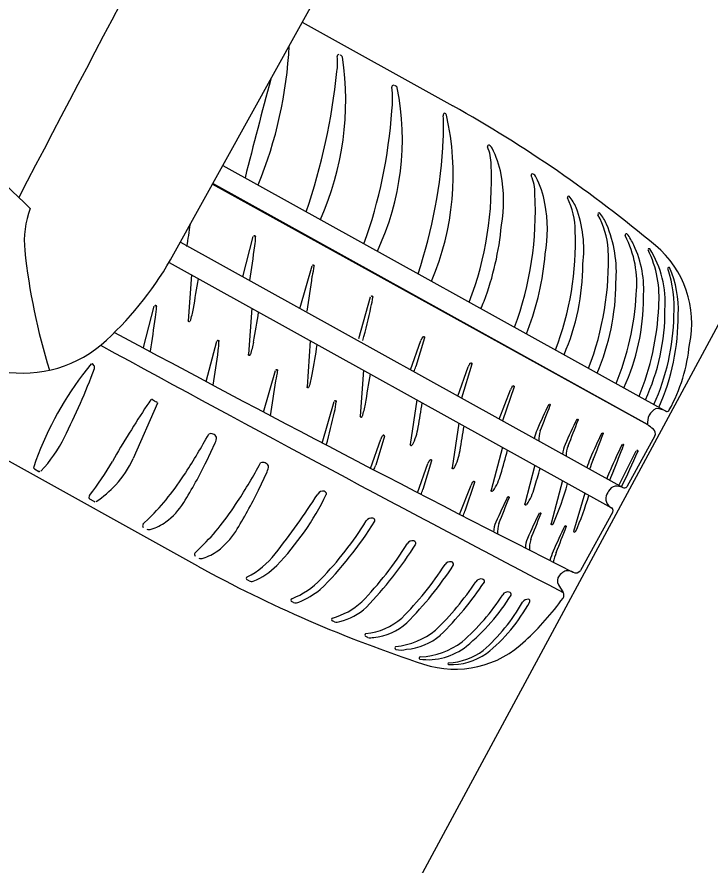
# Model space of a CAD drawing. Extents: x 14104283 to 14129344, y 8637090 to 8673339.
# Drawn here: x 14118349.01 to 14118353.14, y 8668722.2 to 8668727.25 of the extents above; entities that cross this region are included whole.
import ezdxf

# ---------------------------------------------------------------- set-up
doc = ezdxf.new("R2010")
doc.units = 0
doc.layers.add('Cell', color=7, linetype='Continuous')
doc.layers.add('Terrain', color=7, linetype='Continuous')

msp = doc.modelspace()

# ---------------------------------------------------------------- linework, layer by layer
at = {"layer": 'Cell'}
for p, q in [((14118350.7117, 8668727.2168), (14118351.6081, 8668726.7198)), ((14118350.9403, 8668727.0218), (14118350.9403, 8668727.0218)), ((14118350.9508, 8668727.0082), (14118350.9508, 8668727.0082)), ((14118351.2663, 8668726.8392), (14118351.2663, 8668726.8392)), ((14118351.2776, 8668726.827), (14118351.2776, 8668726.827)), ((14118351.5595, 8668726.6767), (14118351.5595, 8668726.6767)), ((14118351.5517, 8668726.6609), (14118351.5517, 8668726.6609)), ((14118351.5708, 8668726.6645), (14118351.5708, 8668726.6645)), ((14118350.2395, 8668726.3651), (14118352.88, 8668724.9011)), ((14118350.3713, 8668726.2921), (14118350.3713, 8668726.2921)), ((14118352.3427, 8668726.114), (14118352.3427, 8668726.114)), ((14118352.5245, 8668726.0146), (14118352.5245, 8668726.0146)), ((14118350.3579, 8668725.7028), (14118350.4205, 8668725.9425)), ((14118349.9846, 8668725.9048), (14118349.985, 8668725.9061)), ((14118349.9862, 8668725.9084), (14118352.6201, 8668724.448)), ((14118352.6864, 8668725.89), (14118352.6864, 8668725.89)), ((14118349.9187, 8668725.7883), (14118352.5536, 8668724.3274)), ((14118350.699, 8668725.5203), (14118350.77, 8668725.7681)), ((14118350.052, 8668725.7144), (14118350.0323, 8668725.4405)), ((14118350.0895, 8668723.9809), (14118347.0682, 8668725.656)), ((14118351.0481, 8668725.3358), (14118351.1191, 8668725.5836)), ((14118349.767, 8668725.2818), (14118349.831, 8668725.5281)), ((14118350.4109, 8668725.5154), (14118350.3913, 8668725.2415)), ((14118350.1403, 8668725.0798), (14118350.2028, 8668725.3196)), ((14118350.7598, 8668725.3219), (14118350.7402, 8668725.048)), ((14118351.3563, 8668725.1487), (14118351.4185, 8668725.3234)), ((14118351.44, 8668725.3399), (14118351.3881, 8668725.1684)), ((14118352.2709, 8668725.2388), (14118352.2709, 8668725.2388)), ((14118351.6379, 8668724.9922), (14118351.7001, 8668725.1668)), ((14118350.4813, 8668724.8973), (14118350.5523, 8668725.1452)), ((14118351.0761, 8668725.1465), (14118351.0565, 8668724.8727)), ((14118352.468, 8668725.1296), (14118352.468, 8668725.1296)), ((14118351.8836, 8668724.8557), (14118351.9521, 8668725.0301)), ((14118352.6268, 8668725.0415), (14118352.6268, 8668725.0415)), ((14118349.8207, 8668724.9718), (14118349.8389, 8668724.9604)), ((14118349.8391, 8668724.9603), (14118349.8477, 8668724.9554)), ((14118350.8305, 8668724.7128), (14118350.9014, 8668724.9607)), ((14118351.3943, 8668724.9701), (14118351.355, 8668724.7044)), ((14118352.7551, 8668724.9704), (14118352.7551, 8668724.9704)), ((14118349.8496, 8668724.9502), (14118349.7046, 8668724.6205)), ((14118352.8358, 8668724.9257), (14118352.8358, 8668724.9257)), ((14118352.88, 8668724.9011), (14118352.88, 8668724.9011)), ((14118351.6433, 8668724.8321), (14118351.604, 8668724.5663)), ((14118352.7675, 8668724.8228), (14118352.7675, 8668724.8228)), ((14118350.1549, 8668724.7661), (14118350.1549, 8668724.7661)), ((14118351.201, 8668724.7535), (14118351.1491, 8668724.5819)), ((14118352.8123, 8668724.7562), (14118352.644, 8668724.4527)), ((14118350.1411, 8668724.6042), (14118350.1936, 8668724.7135)), ((14118350.2017, 8668724.7483), (14118350.2017, 8668724.7483)), ((14118351.1173, 8668724.5623), (14118351.1795, 8668724.7369)), ((14118351.9036, 8668724.6878), (14118351.8364, 8668724.432)), ((14118352.5979, 8668724.4603), (14118352.7006, 8668724.6676)), ((14118351.4817, 8668724.6079), (14118351.4298, 8668724.4363)), ((14118352.2617, 8668724.6468), (14118352.2617, 8668724.6468)), ((14118349.1167, 8668724.5589), (14118349.1438, 8668724.5444)), ((14118350.4642, 8668724.5945), (14118350.4642, 8668724.5945)), ((14118350.5111, 8668724.5768), (14118350.5111, 8668724.5768)), ((14118351.398, 8668724.4167), (14118351.4602, 8668724.5913)), ((14118352.0969, 8668724.5806), (14118352.0366, 8668724.3513)), ((14118352.4058, 8668724.5668), (14118352.4058, 8668724.5668)), ((14118350.4505, 8668724.4327), (14118350.503, 8668724.542)), ((14118352.5253, 8668724.5006), (14118352.5253, 8668724.5006)), ((14118351.6483, 8668724.2879), (14118351.7168, 8668724.4623)), ((14118351.7383, 8668724.4789), (14118351.6801, 8668724.3075)), ((14118352.2611, 8668724.4896), (14118352.1938, 8668724.2338)), ((14118352.2923, 8668724.4723), (14118352.2923, 8668724.4723)), ((14118352.5744, 8668724.4556), (14118352.5744, 8668724.4556)), ((14118352.3945, 8668724.4156), (14118352.328, 8668724.1876)), ((14118349.4729, 8668724.3657), (14118349.4478, 8668724.3792)), ((14118352.5226, 8668724.3623), (14118352.5226, 8668724.3623)), ((14118352.562, 8668724.3048), (14118352.3681, 8668723.955)), ((14118349.8004, 8668724.2663), (14118349.7636, 8668724.2303)), ((14118351.8517, 8668724.1838), (14118351.8517, 8668724.1838)), ((14118350.1097, 8668724.0947), (14118350.0729, 8668724.0588)), ((14118352.0404, 8668724.088), (14118352.0404, 8668724.088)), ((14118352.1858, 8668724.0145), (14118352.1858, 8668724.0145)), ((14118350.395, 8668723.8929), (14118350.3829, 8668723.8989)), ((14118352.2377, 8668723.8704), (14118352.266, 8668723.8233)), ((14118350.6607, 8668723.7638), (14118350.6486, 8668723.7698)), ((14118350.9032, 8668723.6487), (14118350.8911, 8668723.6546)), ((14118351.1026, 8668723.556), (14118351.0905, 8668723.562)), ((14118351.2696, 8668723.4853), (14118351.2696, 8668723.4853))]:
    msp.add_line(p, q, dxfattribs=at)
for points in [[(14118349.9474, 8668725.8384), (14118351.1439, 8668727.9963), (14118354.9961, 8668734.9442)], [(14118350.178, 8668726.2542), (14118352.7675, 8668724.8228), (14118350.1797, 8668726.2573)], [(14118352.7813, 8668725.8685), (14118352.7813, 8668725.8685), (14118352.7813, 8668725.8685)], [(14118352.8991, 8668725.7569), (14118352.8991, 8668725.7569), (14118352.8991, 8668725.7569)], [(14118349.4548, 8668725.1836), (14118349.4024, 8668725.1184), (14118349.4024, 8668725.1184)], [(14118351.7216, 8668725.1834), (14118351.6604, 8668724.9801), (14118351.6604, 8668724.9801)], [(14118351.9736, 8668725.0467), (14118351.9038, 8668724.8452), (14118351.9038, 8668724.8452)], [(14118352.5364, 8668724.4274), (14118352.5314, 8668724.4184), (14118352.5264, 8668724.4094)], [(14118351.411, 8668723.4273), (14118351.411, 8668723.4273), (14118351.411, 8668723.4273)], [(14118351.5828, 8668723.3952), (14118351.5828, 8668723.3952), (14118351.5828, 8668723.3952)]]:
    msp.add_lwpolyline(points, dxfattribs=at)
for centre, radius, start, end in [((14118599.5042, 8668595.2392), 282.6387, 150.996762, 152.402271), ((14118352.7814, 8668730.0536), 5.4007, 210.098, 226.9131), ((14118348.1083, 8668727.2057), 2.5294, 337.7663, 357.0931), ((14118350.9299, 8668727.0143), 0.00986, 85.6149, 187.5211), ((14118350.9282, 8668726.9922), 0.032, 67.7581, 85.6149), ((14118350.9273, 8668727.0009), 0.0246, 17.2704, 58.2504), ((14118349.2586, 8668726.7469), 1.7122, 335.7417, 8.7777), ((14118350.6173, 8668726.973), 0.3054, 350.7265, 7.5211), ((14118347.1184, 8668727.3195), 3.8209, 341.2268, 354.0554), ((14118438.6986, 8668703.6064), 91.194, 165.215253, 165.595728), ((14118349.7485, 8668726.5203), 1.5596, 334.7582, 11.3417), ((14118350.7226, 8668726.7614), 0.5273, 352.2078, 7.5582), ((14118351.2551, 8668726.8321), 0.00986, 80.0591, 187.5582), ((14118351.2469, 8668726.7855), 0.0571, 70.1329, 80.0591), ((14118351.2617, 8668726.8236), 0.0163, 11.966, 73.3847), ((14118347.7387, 8668719.8094), 7.9199, 50.1321, 60.75332), ((14118348.3296, 8668726.8875), 2.9221, 340.2347, 356.1226), ((14118351.5679, 8668726.6628), 0.0163, 121.0434, 186.6259), ((14118351.5548, 8668726.6611), 0.0163, 11.966, 73.3847), ((14118350.0114, 8668726.3083), 1.5995, 336.7472, 12.8668), ((14118350.2461, 8668726.5931), 1.3074, 356.7953, 2.9707), ((14118348.5938, 8668726.6617), 2.9611, 341.4756, 357.2585), ((14118351.8217, 8668726.4789), 0.00765, 61.5292, 203.4782), ((14118351.5789, 8668726.3735), 0.2571, 359.1021, 23.4782), ((14118351.806, 8668726.45), 0.0405, 27.0647, 61.5292), ((14118351.3215, 8668726.2025), 0.5846, 10.7691, 27.0647), ((14118349.8319, 8668726.2677), 2.0066, 339.0993, 2.9075), ((14118352.0828, 8668726.3067), 0.00765, 61.5292, 203.4782), ((14118351.0675, 8668726.1542), 0.8432, 350.0615, 10.7691), ((14118351.84, 8668726.2012), 0.2571, 359.1021, 23.4782), ((14118352.0671, 8668726.2778), 0.0405, 27.0647, 61.5292), ((14118351.5826, 8668726.0302), 0.5846, 10.7691, 27.0647), ((14118350.1061, 8668726.0922), 1.9937, 339.7463, 3.0175), ((14118352.2982, 8668726.1743), 0.00765, 61.5292, 203.4782), ((14118351.8852, 8668725.9722), 0.4522, 0.4446, 26.1186), ((14118352.0875, 8668726.0046), 0.2777, 23.2203, 39.4626), ((14118351.3286, 8668725.9819), 0.8432, 350.0615, 10.7691), ((14118351.6889, 8668725.8651), 0.6995, 352.7816, 20.8456), ((14118349.6013, 8668725.916), 0.5446, 159.1996, 186.0515), ((14118352.48, 8668726.0749), 0.00765, 61.5292, 203.4782), ((14118352.022, 8668725.8251), 0.514, 4.6125, 28.6869), ((14118352.2693, 8668725.9051), 0.2777, 23.2203, 39.4626), ((14118340.8821, 8668727.3422), 9.2591, 350.92971, 351.76243), ((14118351.8336, 8668725.7262), 0.7486, 355.5351, 22.6596), ((14118350.1674, 8668726.1676), 1.7379, 339.4381, 354.7502), ((14118350.5552, 8668725.9073), 1.7834, 338.9641, 2.1966), ((14118350.4269, 8668725.941), 0.00664, 359.826, 166.3288), ((14118350.1369, 8668725.9346), 0.2967, 350.5556, 1.2204), ((14118352.6419, 8668725.9503), 0.00765, 61.5292, 203.4782), ((14118352.0801, 8668725.6617), 0.624, 354.1059, 27.2311), ((14118352.4312, 8668725.7805), 0.2777, 23.2203, 39.4626), ((14118341.2563, 8668727.1437), 9.2591, 350.90832, 352.19266), ((14118350.7523, 8668725.7981), 1.7834, 338.9641, 2.1966), ((14118352.1299, 8668725.6267), 0.6156, 355.3905, 25.3169), ((14118352.7765, 8668725.8654), 0.00572, 32.9757, 199.1589), ((14118352.1901, 8668725.5793), 0.6468, 355.0525, 26.0682), ((14118352.2817, 8668725.5511), 0.5919, 355.6402, 32.422), ((14118352.4307, 8668725.4274), 0.6003, 347.7358, 50.1321), ((14118352.7496, 8668726.2498), 3.7105, 186.0515, 197.2956), ((14118348.1317, 8668726.8451), 2.0762, 312.9336, 330.9942), ((14118350.4285, 8668725.9954), 1.7379, 339.4381, 354.7502), ((14118350.7764, 8668725.7666), 0.00664, 359.826, 166.3288), ((14118350.42, 8668725.8026), 0.3649, 344.7086, 354.3249), ((14118350.9993, 8668725.7841), 1.3836, 336.7894, 359.7132), ((14118352.8943, 8668725.7538), 0.00572, 32.9757, 199.1589), ((14118352.1565, 8668725.5149), 0.7698, 356.6423, 17.9335), ((14118352.3297, 8668725.5071), 0.6219, 357.1989, 23.6927), ((14118340.9443, 8668727.1155), 9.2591, 350.03275, 351.15325), ((14118341.5986, 8668726.9642), 9.2591, 350.88887, 352.19266), ((14118351.1963, 8668725.6749), 1.3836, 336.7894, 359.7132), ((14118351.1256, 8668725.582), 0.00664, 359.826, 166.3288), ((14118350.7691, 8668725.6181), 0.3649, 344.7086, 354.3249), ((14118349.3172, 8668726.5719), 2.6772, 336.7049, 337.7277), ((14118351.0923, 8668725.6838), 1.6108, 337.4966, 356.9347), ((14118351.4849, 8668725.5708), 1.2586, 335.1292, 0.2923), ((14118349.8374, 8668725.5266), 0.00664, 359.826, 166.3288), ((14118349.4275, 8668725.5342), 0.4166, 349.9478, 358.9469), ((14118349.4934, 8668725.6131), 0.579, 342.3994, 350.0328), ((14118347.5693, 8668726.278), 3.6314, 344.7452, 347.9811), ((14118351.2599, 8668725.5908), 1.576, 337.6404, 357.5515), ((14118351.6133, 8668725.4997), 1.2586, 335.1292, 0.2923), ((14118340.6644, 8668726.7193), 9.2591, 350.92971, 352.19266), ((14118341.3032, 8668726.9165), 9.2591, 350.03275, 351.15325), ((14118351.5742, 8668725.4974), 1.351, 335.7353, 358.8301), ((14118351.6049, 8668725.47), 1.3459, 336.1419, 0.2822), ((14118350.039, 8668725.44), 0.00664, 175.8966, 342.3994), ((14118404.771, 8668827.6044), 116.1721, 241.64357, 243.16267), ((14118349.5783, 8668726.3997), 2.6772, 337.2218, 337.7277), ((14118349.0476, 8668725.8607), 0.7316, 260.2503, 312.9336), ((14118350.2093, 8668725.318), 0.00664, 359.826, 166.3288), ((14118349.9193, 8668725.3117), 0.2967, 350.5556, 1.2204), ((14118349.8524, 8668725.4141), 0.579, 342.3994, 350.0328), ((14118351.9483, 8668725.0862), 0.5805, 153.6072, 155.8849), ((14118351.434, 8668725.3417), 0.00625, 343.8781, 155.6725), ((14118435.4739, 8668882.9242), 179.5456, 241.394289, 242.390961), ((14118341.0386, 8668726.5208), 9.2591, 350.90832, 352.19266), ((14118341.6521, 8668726.723), 9.2591, 350.03275, 351.15325), ((14118352.0179, 8668725.3934), 1.0038, 331.2001, 354.6547), ((14118350.3979, 8668725.241), 0.00664, 175.8966, 342.3994), ((14118345.4907, 8668726.6538), 4.2561, 333.3888, 339.4005), ((14118349.4585, 8668725.1807), 0.00467, 60.9712, 142.2906), ((14118349.4497, 8668725.1624), 0.025, 29.7647, 63.6702), ((14118349.4576, 8668725.1628), 0.0182, 339.4005, 41.157), ((14118351.1889, 8668725.2273), 0.2078, 334.6051, 343.5252), ((14118352.23, 8668724.9296), 0.5805, 153.6072, 155.8849), ((14118351.7156, 8668725.1851), 0.00625, 343.8781, 155.6725), ((14118351.01, 8668723.917), 2.0069, 143.2254, 160.9533), ((14118350.5588, 8668725.1436), 0.00664, 359.826, 166.3288), ((14118350.2023, 8668725.1797), 0.3649, 344.7086, 354.3249), ((14118350.2013, 8668725.2206), 0.579, 342.3994, 350.0328), ((14118341.9684, 8668726.5476), 9.2591, 350.03275, 351.15325), ((14118341.381, 8668726.3412), 9.2591, 350.88887, 352.19266), ((14118351.9676, 8668725.0484), 0.00625, 343.8781, 155.6725), ((14118350.7468, 8668725.0475), 0.00664, 175.8966, 342.3994), ((14118352.4819, 8668724.7929), 0.5805, 153.6072, 155.8849), ((14118351.5219, 8668723.7826), 2.0837, 145.2557, 146.3809), ((14118349.816, 8668724.9659), 0.00755, 51.5517, 145.2557), ((14118349.8455, 8668724.9516), 0.00438, 340.9865, 60.1806), ((14118350.9079, 8668724.9591), 0.00664, 359.826, 166.3288), ((14118350.5514, 8668724.9951), 0.3649, 344.7086, 354.3249), ((14118342.2776, 8668726.3762), 9.2591, 350.24191, 351.15325), ((14118354.8102, 8668721.5964), 6.0324, 146.38093, 150.09103), ((14118350.5176, 8668725.0452), 0.579, 342.3994, 350.0328), ((14118354.6319, 8668723.7191), 2.7402, 153.4689, 156.9373), ((14118340.3305, 8668729.4682), 12.6938, 338.35243, 339.09464), ((14118352.1844, 8668724.9407), 0.00474, 335.8597, 150.1726), ((14118352.8619, 8668724.8335), 0.0949, 117.2552, 186.4832), ((14118352.8152, 8668724.7842), 0.1337, 61.012, 88.6282), ((14118352.8825, 8668724.9181), 0.0171, 261.6154, 331.0837), ((14118347.3517, 8668725.6551), 3.6314, 344.7452, 347.9811), ((14118351.0631, 8668724.8722), 0.00664, 175.8966, 342.3994), ((14118354.7981, 8668723.6303), 2.7402, 153.4689, 156.9373), ((14118352.3506, 8668724.8519), 0.00474, 335.8597, 150.1726), ((14118351.0383, 8668724.8696), 0.3698, 333.0398, 350.2429), ((14118342.5266, 8668726.2382), 9.2591, 350.24191, 351.15325), ((14118340.4968, 8668729.3794), 12.6938, 338.35243, 339.09464), ((14118352.1909, 8668724.0423), 0.9704, 50.9, 53.5435), ((14118346.777, 8668726.6299), 3.8579, 327.1447, 331.1108), ((14118350.1695, 8668724.7339), 0.0353, 24.0977, 114.4178), ((14118351.7094, 8668724.4997), 0.5805, 153.6072, 155.8849), ((14118351.195, 8668724.7552), 0.00625, 343.8781, 155.6725), ((14118352.4574, 8668724.6467), 0.3761, 157.1838, 165.5952), ((14118352.3041, 8668724.7315), 0.1833, 162.8483, 182.1106), ((14118354.9473, 8668723.548), 2.7402, 153.4689, 156.9373), ((14118340.6459, 8668729.2972), 12.6938, 338.35243, 339.09464), ((14118352.4998, 8668724.7697), 0.00474, 335.8597, 150.1726), ((14118352.7824, 8668724.7697), 0.0328, 335.7437, 51.2742), ((14118348.5224, 8668725.1349), 0.8652, 317.0813, 333.3888), ((14118350.0803, 8668724.7582), 0.1218, 338.4713, 355.3385), ((14118351.3616, 8668724.7039), 0.00664, 175.8966, 342.3994), ((14118352.4817, 8668724.6184), 0.2218, 157.3778, 172.6475), ((14118355.0684, 8668723.4809), 2.7402, 153.4689, 156.9373), ((14118340.7671, 8668729.23), 12.6938, 338.35243, 339.09464), ((14118352.6209, 8668724.7025), 0.00474, 335.8597, 150.1726), ((14118351.2873, 8668724.7315), 0.3698, 333.0398, 350.2429), ((14118342.9977, 8668727.0914), 9.2591, 343.93162, 344.84296), ((14118352.445, 8668724.6362), 0.1615, 157.973, 180.5241), ((14118280.6221, 8668757.688), 79.2933, 335.218636, 335.386463), ((14118352.7057, 8668724.6652), 0.00559, 332.3637, 155.1878), ((14118348.0243, 8668725.4998), 1.7961, 322.3037, 330.091), ((14118349.198, 8668724.8432), 0.5535, 316.7884, 336.2634), ((14118347.8416, 8668725.7095), 2.5513, 328.038, 334.329), ((14118351.99, 8668724.3541), 0.5805, 153.6072, 155.8849), ((14118351.4757, 8668724.6096), 0.00625, 343.8781, 155.6725), ((14118356.1364, 8668723.2159), 3.9676, 159.2527, 160.0942), ((14118352.9169, 8668724.4078), 0.5157, 156.371, 163.1651), ((14118349.1224, 8668724.5676), 0.0104, 155.6886, 236.7282), ((14118347.0864, 8668726.4584), 3.8579, 327.1447, 331.1108), ((14118350.4788, 8668724.5624), 0.0353, 24.0977, 114.4178), ((14118350.3896, 8668724.5867), 0.1218, 338.4713, 355.3385), ((14118350.9499, 8668724.6408), 0.2078, 334.6051, 343.5252), ((14118351.6106, 8668724.5659), 0.00664, 175.8966, 342.3994), ((14118343.198, 8668727.0107), 9.2591, 343.93162, 344.6741), ((14118353.4145, 8668724.1688), 0.9491, 156.038, 159.5408), ((14118354.0752, 8668723.8835), 1.6491, 156.265, 158.3766), ((14118349.1491, 8668724.5522), 0.00943, 235.9277, 317.0813), ((14118348.4833, 8668725.5279), 1.8268, 321.5669, 327.1447), ((14118351.5397, 8668724.631), 0.3698, 326.7295, 343.9326), ((14118349.1072, 8668724.9286), 0.6781, 303.8147, 316.7884), ((14118352.2466, 8668724.2251), 0.5805, 153.6072, 155.8849), ((14118351.7323, 8668724.4806), 0.00625, 343.8781, 155.6725), ((14118351.74, 8668724.5503), 0.3698, 326.7295, 343.9326), ((14118350.1008, 8668725.1118), 2.2829, 337.2756, 343.7321), ((14118352.5852, 8668724.4014), 0.0553, 101.2596, 151.8507), ((14118352.5853, 8668724.3799), 0.0765, 62.7039, 98.2612), ((14118352.6292, 8668724.465), 0.0192, 242.7039, 320.2957), ((14118349.4571, 8668724.3915), 0.0154, 139.0835, 232.9585), ((14118348.151, 8668725.538), 2.5513, 328.038, 334.329), ((14118346.8981, 8668726.9252), 4.6461, 321.8295, 327.2184), ((14118349.3662, 8668725.131), 1.6553, 316.1775, 334.0975), ((14118350.8355, 8668724.3895), 0.0372, 77.9393, 147.2184), ((14118350.8401, 8668724.4108), 0.0155, 349.0484, 77.9393), ((14118351.2305, 8668724.4952), 0.2078, 334.6051, 343.5252), ((14118351.8429, 8668724.4308), 0.00664, 169.5863, 336.0892), ((14118350.5559, 8668724.9702), 1.9481, 336.2033, 343.037), ((14118352.5744, 8668724.3819), 0.0553, 150.1377, 200.7288), ((14118349.4793, 8668724.3775), 0.0133, 241.5482, 293.0917), ((14118348.8621, 8668725.2273), 1.3432, 314.3128, 321.5669), ((14118349.6553, 8668724.5778), 0.4136, 306.1519, 328.038), ((14118348.7926, 8668725.3564), 1.8268, 321.5669, 327.1447), ((14118354.3863, 8668723.1683), 2.7402, 153.4689, 156.9373), ((14118340.0849, 8668728.9175), 12.6938, 338.35243, 339.09464), ((14118351.9388, 8668724.3899), 0.00474, 335.8597, 150.1726), ((14118352.0431, 8668724.3501), 0.00664, 169.5863, 336.0892), ((14118352.5927, 8668724.3931), 0.0765, 203.7271, 239.2844), ((14118351.4808, 8668724.3665), 0.2078, 334.6051, 343.5252), ((14118354.575, 8668723.0725), 2.7402, 153.4689, 156.9373), ((14118352.1275, 8668724.2942), 0.00474, 335.8597, 150.1726), ((14118352.5438, 8668724.3108), 0.0192, 341.6927, 59.2844), ((14118349.2273, 8668725.4461), 2.2605, 314.7702, 327.9855), ((14118349.3495, 8668725.3326), 2.0525, 315.8627, 328.1533), ((14118351.1243, 8668724.2294), 0.0372, 77.9393, 147.2184), ((14118351.1288, 8668724.2507), 0.0155, 349.0484, 77.9393), ((14118340.2737, 8668728.8217), 12.6938, 338.35243, 339.09464), ((14118349.7775, 8668724.2221), 0.0161, 149.5549, 221.3517), ((14118349.8004, 8668724.2367), 0.0388, 249.0178, 287.6536), ((14118349.7201, 8668724.4891), 0.3036, 287.6536, 306.1519), ((14118349.1714, 8668725.0558), 1.3432, 314.3128, 321.5669), ((14118351.9665, 8668724.1878), 0.1149, 151.9651, 181.9819), ((14118352.0585, 8668724.1807), 0.1833, 162.8483, 182.8365), ((14118352.2004, 8668724.2326), 0.00664, 169.5863, 336.0892), ((14118354.7272, 8668722.9957), 2.7402, 153.4689, 156.9373), ((14118340.4259, 8668728.7449), 12.6938, 338.35243, 339.09464), ((14118352.2797, 8668724.2174), 0.00474, 335.8597, 150.1726), ((14118349.9646, 8668724.4063), 0.4136, 306.1519, 328.038), ((14118352.1552, 8668724.092), 0.1149, 151.9651, 181.9819), ((14118352.3337, 8668724.1874), 0.00566, 177.8371, 325.9589), ((14118349.5935, 8668725.1973), 2.0525, 315.8627, 328.1533), ((14118349.4713, 8668725.3108), 2.2605, 315.8628, 327.9855), ((14118351.3683, 8668724.0941), 0.0372, 77.9393, 147.2184), ((14118351.3729, 8668724.1154), 0.0155, 349.0484, 77.9393), ((14118352.2473, 8668724.085), 0.1833, 162.8483, 182.8365), ((14118350.0869, 8668724.0506), 0.0161, 149.5549, 221.3517), ((14118350.0295, 8668724.3176), 0.3036, 287.6536, 306.1519), ((14118350.1547, 8668724.3653), 0.5038, 296.9737, 321.8295), ((14118355.9164, 8668722.6636), 3.9676, 159.2527, 160.0942), ((14118353.0064, 8668723.7838), 0.8301, 160.4032, 164.5951), ((14118350.1098, 8668724.0652), 0.0388, 249.0178, 287.6536), ((14118351.5932, 8668723.9694), 0.0372, 77.9393, 147.2184), ((14118351.5978, 8668723.9907), 0.0155, 349.0484, 77.9393), ((14118353.9007, 8668730.9235), 7.9199, 241.23503, 251.85625), ((14118350.2832, 8668724.2509), 0.3844, 290.9216, 316.1775), ((14118349.8317, 8668725.1253), 2.0697, 315.3915, 326.7195), ((14118349.7097, 8668725.2396), 2.2781, 315.5062, 326.6659), ((14118352.3325, 8668723.8465), 0.1189, 122.1959, 139.3417), ((14118352.2918, 8668723.9111), 0.0426, 85.7097, 122.1959), ((14118352.2896, 8668723.8819), 0.0719, 61.3474, 85.7097), ((14118352.3408, 8668723.9733), 0.0328, 239.4146, 326.2447), ((14118350.3877, 8668723.9075), 0.00986, 116.9737, 243.7953), ((14118350.4089, 8668723.9221), 0.0323, 244.4987, 290.9216), ((14118350.4823, 8668724.2243), 0.4679, 290.8644, 316.662), ((14118351.7767, 8668723.8677), 0.0372, 77.9393, 147.2184), ((14118351.7813, 8668723.8889), 0.0155, 349.0484, 77.9393), ((14118352.2771, 8668723.8941), 0.0459, 139.3417, 210.9964), ((14118350.4388, 8668724.3349), 0.6233, 294.0165, 307.6259), ((14118350.2839, 8668724.861), 1.7559, 314.0419, 326.3415), ((14118350.1668, 8668724.9722), 1.9584, 314.2788, 326.3155), ((14118350.8373, 8668724.4902), 1.2662, 310.7393, 327.5326), ((14118350.8683, 8668724.4915), 1.2847, 309.7702, 327.8963), ((14118351.9368, 8668723.7904), 0.0372, 77.9393, 147.2184), ((14118351.9414, 8668723.8116), 0.0155, 349.0484, 77.9393), ((14118350.9333, 8668724.7454), 1.6383, 312.5134, 324.3736), ((14118352.2407, 8668723.8081), 0.0296, 325.0084, 30.9964), ((14118350.6534, 8668723.7784), 0.00986, 116.9737, 243.7953), ((14118350.6731, 8668723.8237), 0.0612, 258.2626, 288.3771), ((14118350.7791, 8668724.0851), 0.428, 285.2186, 312.1953), ((14118351.0668, 8668724.3072), 1.0991, 311.1236, 330.5359), ((14118351.1863, 8668724.2427), 0.9998, 308.4747, 331.7247), ((14118352.055, 8668723.7464), 0.0372, 82.6961, 147.2184), ((14118352.0576, 8668723.7734), 0.0101, 334.8561, 77.9046), ((14118350.8491, 8668723.9979), 0.3578, 283.8958, 313.1127), ((14118350.8959, 8668723.6633), 0.00986, 116.9737, 243.7953), ((14118350.9157, 8668723.7086), 0.0612, 258.2626, 288.3771), ((14118351.0532, 8668723.9615), 0.3839, 275.6201, 311.0256), ((14118351.1052, 8668723.8973), 0.3425, 275.3439, 312.0687), ((14118351.223, 8668723.9531), 0.4525, 275.8886, 308.4806), ((14118351.0952, 8668723.5706), 0.00986, 116.9737, 243.7953), ((14118351.1189, 8668723.6681), 0.1133, 261.7323, 279.263), ((14118351.3042, 8668723.8375), 0.3527, 274.5018, 310.6861), ((14118351.2739, 8668723.4941), 0.00986, 116.9737, 243.7953), ((14118351.4595, 8668723.7971), 0.373, 262.5389, 308.1992), ((14118351.3998, 8668723.8727), 0.4318, 272.0327, 307.6606), ((14118351.6214, 8668723.9678), 0.6003, 251.8563, 314.2526), ((14118351.2997, 8668723.5935), 0.1124, 254.4507, 286.6391), ((14118351.4155, 8668723.4335), 0.00766, 92.815, 234.1616), ((14118351.5982, 8668723.7662), 0.3713, 267.6243, 304.4486), ((14118351.5592, 8668723.7944), 0.3904, 273.5395, 306.1715), ((14118351.5846, 8668723.3999), 0.00498, 104.7106, 249.3856)]:
    msp.add_arc(centre, radius, start, end, dxfattribs=at)
at = {"layer": 'Terrain'}
msp.add_lwpolyline([(14118312.3017, 8668644.8219), (14118315.3847, 8668650.4134), (14118318.4032, 8668656.8485), (14118336.089, 8668694.5269), (14118351.3188, 8668721.9513), (14118359.1017, 8668736.3781), (14118371.795, 8668757.8112), (14118379.3379, 8668769.439), (14118400.6004, 8668797.9524), (14118408.0415, 8668806.7955), (14118456.5823, 8668898.6426)], dxfattribs=at)

doc.saveas('drawing.dxf')
